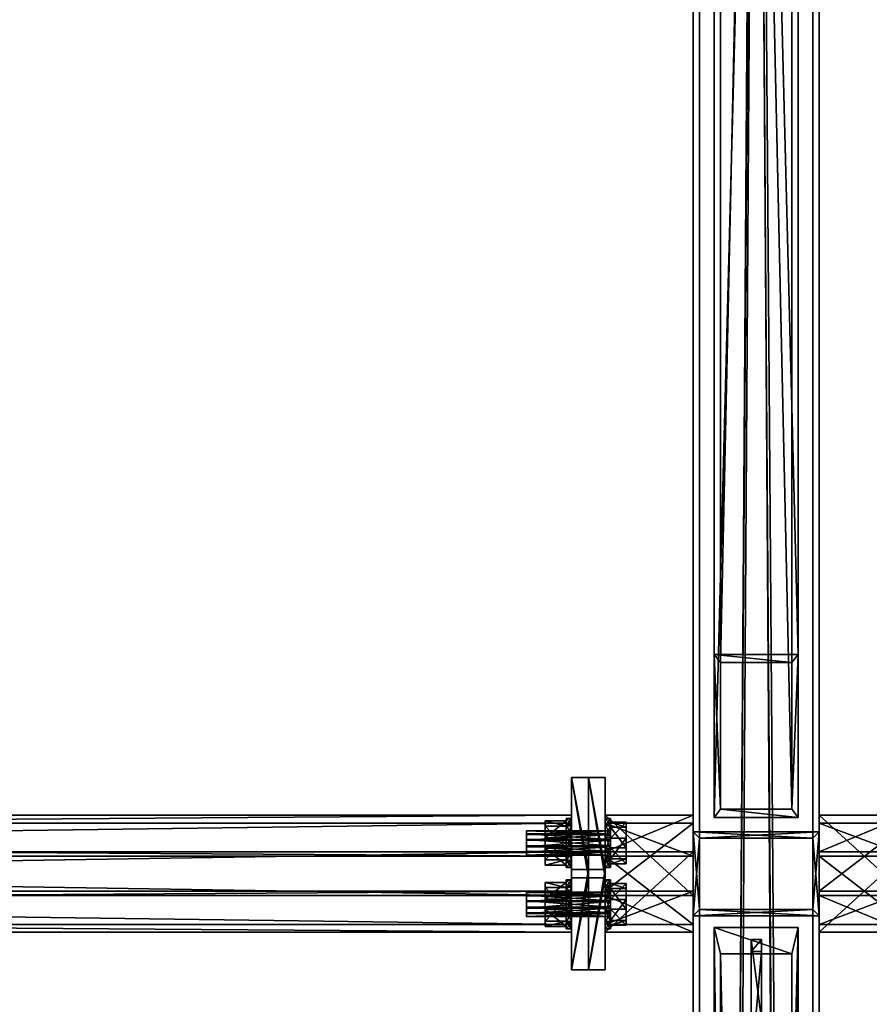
# Model space of a CAD drawing. Header units: millimetres. Extents: x 60485 to 71303, y 100 to 16900.
# Tile 339 of 656: x 68049 to 68454, y 3338 to 3807. Entities that reach past the tile are written whole.
import ezdxf

# ---------------------------------------------------------------- set-up
doc = ezdxf.new("R2010")
doc.units = ezdxf.units.MM
for name, color, linetype in [('1', 7, 'Continuous'), ('13', 7, 'Continuous'), ('3', 7, 'Continuous'), ('4', 7, 'Continuous'), ('6', 7, 'Continuous'), ('99', 7, 'Continuous')]:
    doc.layers.add(name, color=color, linetype=linetype)

msp = doc.modelspace()

# ---------------------------------------------------------------- meshes
at = {"layer": '1', "color": 7}
mesh = msp.add_polyface(dxfattribs=at)
corners = [(68397.5, 3318, 3995.53), (68397.5, 3287.3, 4095.94), (68402.5, 3287.3, 4095.94), (68402.5, 3318, 3995.53), (68397.5, 3306.43, 4101.8), (68402.5, 3306.43, 4101.8), (68397.5, 3362.89, 4019.71), (68402.5, 3362.89, 4019.71), (68397.5, 3368.74, 4000.59), (68402.5, 3368.74, 4000.59), (68397.5, 3330.49, 3988.89), (68402.5, 3330.49, 3988.89)]
mesh.append_faces([[corners[k] for k in face] for face in [(0, 2, 3, 3), (1, 5, 2, 2), (4, 7, 5, 5), (6, 9, 7, 7), (8, 11, 9, 9), (10, 3, 11, 11), (1, 6, 4, 4), (8, 0, 10, 10), (3, 9, 11, 11), (7, 2, 5, 5)]], dxfattribs={"vtx0": -1, "color": 7})
mesh.append_faces([[corners[k] for k in face] for face in [(6, 0, 8, 8), (9, 3, 7, 7)]], dxfattribs={"vtx0": -1, "vtx1": -1, "color": 7})
mesh.append_faces([[corners[k] for k in face] for face in [(6, 1, 0, 0), (7, 3, 2, 2)]], dxfattribs={"vtx0": -1, "vtx2": -1, "vtx3": -1, "color": 7})
mesh.append_faces([[corners[k] for k in face] for face in [(0, 1, 2, 2), (1, 4, 5, 5), (4, 6, 7, 7), (6, 8, 9, 9), (8, 10, 11, 11), (10, 0, 3, 3)]], dxfattribs={"vtx2": -1, "vtx3": -1, "color": 7})
at = {"layer": '13', "color": 7}
mesh = msp.add_polyface(dxfattribs=at)
corners = [(68290.5, 3416.37, 3914.68), (68290.5, 3413.27, 3914.57), (68330.5, 3413.27, 3914.57), (68290.5, 3410.53, 3916.03), (68330.5, 3410.53, 3916.03), (68290.5, 3408.88, 3918.66), (68330.5, 3408.88, 3918.66), (68290.5, 3408.77, 3921.76), (68330.5, 3408.77, 3921.76), (68290.5, 3410.23, 3924.51), (68330.5, 3410.23, 3924.51), (68290.5, 3412.86, 3926.15), (68330.5, 3412.86, 3926.15), (68290.5, 3419.01, 3916.32), (68290.5, 3420.46, 3919.07), (68290.5, 3420.36, 3922.17), (68290.5, 3418.71, 3924.8), (68299.5, 3412.15, 3909.73), (68299.5, 3404.13, 3917.21), (68309.5, 3404.13, 3917.21), (68309.5, 3412.15, 3909.73), (68299.5, 3406.6, 3927.9), (68309.5, 3406.6, 3927.9), (68299.5, 3417.09, 3931.1), (68309.5, 3417.09, 3931.1), (68299.5, 3422.64, 3912.93), (68309.5, 3422.64, 3912.93), (68309.5, 3418.13, 3908.94), (68309.5, 3411.92, 3908.72), (68312, 3411.92, 3908.72), (68309.5, 3406.43, 3911.64), (68312, 3406.43, 3911.64), (68309.5, 3403.14, 3916.91), (68312, 3403.14, 3916.91), (68309.5, 3402.93, 3923.11), (68312, 3402.93, 3923.11), (68309.5, 3405.84, 3928.6), (68312, 3405.84, 3928.6), (68309.5, 3411.11, 3931.89), (68312, 3411.11, 3931.89), (68312, 3417.32, 3932.11), (68309.5, 3423.39, 3912.23), (68309.5, 3426.31, 3917.72), (68309.5, 3422.8, 3929.19), (68309.5, 3417.32, 3932.11), (68312, 3422.8, 3929.19), (68312, 3426.31, 3917.72), (68312, 3423.39, 3912.23), (68312, 3418.13, 3908.94)]
mesh.append_faces([[corners[k] for k in face] for face in [(17, 19, 20, 20), (18, 22, 19, 19), (21, 24, 22, 22), (25, 18, 17, 17), (19, 26, 20, 20), (28, 31, 29, 29), (30, 33, 31, 31), (32, 35, 33, 33), (34, 37, 35, 35), (36, 39, 37, 37), (38, 40, 39, 39), (36, 44, 38, 38), (31, 48, 29, 29)]], dxfattribs={"vtx0": -1, "color": 7})
mesh.append_faces([[corners[k] for k in face] for face in [(1, 13, 3, 3), (3, 13, 5, 5), (5, 14, 7, 7), (7, 15, 9, 9), (9, 16, 11, 11), (18, 25, 21, 21), (22, 26, 19, 19), (28, 41, 30, 30), (30, 42, 32, 32), (32, 42, 34, 34), (34, 43, 36, 36), (39, 45, 37, 37), (37, 45, 35, 35), (35, 46, 33, 33), (33, 47, 31, 31)]], dxfattribs={"vtx0": -1, "vtx1": -1, "color": 7})
mesh.append_faces([[corners[k] for k in face] for face in [(0, 1, 2, 2), (1, 3, 4, 4), (3, 5, 6, 6), (5, 7, 8, 8), (7, 9, 10, 10), (9, 11, 12, 12), (17, 18, 19, 19), (18, 21, 22, 22), (21, 23, 24, 24), (27, 28, 29, 29), (28, 30, 31, 31), (30, 32, 33, 33), (32, 34, 35, 35), (34, 36, 37, 37), (36, 38, 39, 39)]], dxfattribs={"vtx2": -1, "vtx3": -1, "color": 7})
mesh = msp.add_polyface(dxfattribs=at)
corners = [(68290.5, 3420.36, 3922.17), (68290.5, 3420.46, 3919.07), (68330.5, 3420.46, 3919.07), (68290.5, 3419.01, 3916.32), (68330.5, 3419.01, 3916.32), (68290.5, 3416.37, 3914.68), (68330.5, 3416.37, 3914.68), (68290.5, 3412.86, 3926.15), (68290.5, 3415.97, 3926.26), (68330.5, 3415.97, 3926.26), (68290.5, 3418.71, 3924.8), (68330.5, 3418.71, 3924.8), (68330.5, 3420.36, 3922.17), (68290.5, 3413.27, 3914.57), (68290.5, 3408.88, 3918.66), (68290.5, 3408.77, 3921.76), (68290.5, 3410.23, 3924.51), (68299.5, 3425.11, 3923.62), (68299.5, 3422.64, 3912.93), (68309.5, 3422.64, 3912.93), (68309.5, 3425.11, 3923.62), (68299.5, 3412.15, 3909.73), (68309.5, 3412.15, 3909.73), (68299.5, 3417.09, 3931.1), (68309.5, 3417.09, 3931.1), (68299.5, 3406.6, 3927.9), (68309.5, 3406.6, 3927.9), (68309.5, 3426.09, 3923.92), (68309.5, 3426.31, 3917.72), (68312, 3426.31, 3917.72), (68312, 3426.09, 3923.92), (68309.5, 3423.39, 3912.23), (68312, 3423.39, 3912.23), (68309.5, 3418.13, 3908.94), (68312, 3418.13, 3908.94), (68312, 3411.92, 3908.72), (68309.5, 3411.11, 3931.89), (68309.5, 3417.32, 3932.11), (68312, 3417.32, 3932.11), (68309.5, 3422.8, 3929.19), (68312, 3422.8, 3929.19), (68309.5, 3411.92, 3908.72), (68309.5, 3406.43, 3911.64), (68309.5, 3402.93, 3923.11), (68309.5, 3405.84, 3928.6), (68312, 3411.11, 3931.89), (68312, 3402.93, 3923.11), (68312, 3403.14, 3916.91), (68312, 3406.43, 3911.64)]
mesh.append_faces([[corners[k] for k in face] for face in [(3, 13, 5, 5), (7, 10, 8, 8), (17, 19, 20, 20), (18, 22, 19, 19), (23, 20, 24, 24), (25, 17, 23, 23), (20, 26, 24, 24), (27, 29, 30, 30), (28, 32, 29, 29), (31, 34, 32, 32), (33, 35, 34, 34), (37, 40, 38, 38), (39, 30, 40, 40), (31, 41, 33, 33), (40, 45, 38, 38)]], dxfattribs={"vtx0": -1, "color": 7})
mesh.append_faces([[corners[k] for k in face] for face in [(14, 3, 1, 1), (15, 1, 0, 0), (16, 0, 10, 10), (25, 18, 17, 17), (26, 20, 19, 19), (42, 31, 28, 28), (43, 28, 27, 27), (43, 27, 39, 39), (44, 39, 37, 37), (46, 40, 30, 30), (46, 30, 29, 29), (47, 29, 32, 32), (48, 32, 34, 34)]], dxfattribs={"vtx0": -1, "vtx2": -1, "vtx3": -1, "color": 7})
mesh.append_faces([[corners[k] for k in face] for face in [(0, 1, 2, 2), (1, 3, 4, 4), (3, 5, 6, 6), (7, 8, 9, 9), (8, 10, 11, 11), (10, 0, 12, 12), (17, 18, 19, 19), (18, 21, 22, 22), (23, 17, 20, 20), (27, 28, 29, 29), (28, 31, 32, 32), (31, 33, 34, 34), (36, 37, 38, 38), (37, 39, 40, 40), (39, 27, 30, 30)]], dxfattribs={"vtx2": -1, "vtx3": -1, "color": 7})
mesh = msp.add_polyface(dxfattribs=at)
corners = [(68290.5, 3413.27, 3914.57), (68330.5, 3410.53, 3916.03), (68330.5, 3413.27, 3914.57), (68290.5, 3410.53, 3916.03), (68330.5, 3408.88, 3918.66), (68290.5, 3408.88, 3918.66), (68330.5, 3408.77, 3921.76), (68290.5, 3408.77, 3921.76), (68330.5, 3410.23, 3924.51), (68290.5, 3410.23, 3924.51), (68330.5, 3412.86, 3926.15), (68290.5, 3412.86, 3926.15), (68330.5, 3415.97, 3926.26), (68330.5, 3418.71, 3924.8), (68330.5, 3420.36, 3922.17), (68330.5, 3420.46, 3919.07), (68330.5, 3419.01, 3916.32), (68330.5, 3416.37, 3914.68), (68330.5, 3412.28, 3910.29), (68330.5, 3404.68, 3917.38), (68338, 3404.68, 3917.38), (68338, 3412.28, 3910.29), (68330.5, 3407.02, 3927.5), (68338, 3407.02, 3927.5), (68330.5, 3416.96, 3930.54), (68338, 3416.96, 3930.54), (68330.5, 3422.22, 3913.33), (68330.5, 3424.56, 3923.45), (68338, 3422.22, 3913.33), (68328, 3418.13, 3908.94), (68328, 3411.92, 3908.72), (68330.5, 3411.92, 3908.72), (68328, 3406.43, 3911.64), (68330.5, 3406.43, 3911.64), (68328, 3403.14, 3916.91), (68330.5, 3403.14, 3916.91), (68328, 3402.93, 3923.11), (68330.5, 3402.93, 3923.11), (68328, 3405.84, 3928.6), (68330.5, 3405.84, 3928.6), (68328, 3411.11, 3931.89), (68330.5, 3411.11, 3931.89), (68330.5, 3417.32, 3932.11), (68328, 3423.39, 3912.23), (68328, 3426.31, 3917.72), (68328, 3422.8, 3929.19), (68328, 3417.32, 3932.11), (68330.5, 3422.8, 3929.19), (68330.5, 3426.31, 3917.72), (68330.5, 3423.39, 3912.23), (68330.5, 3418.13, 3908.94)]
mesh.append_faces([[corners[k] for k in face] for face in [(0, 1, 2, 2), (3, 4, 1, 1), (5, 6, 4, 4), (7, 8, 6, 6), (9, 10, 8, 8), (11, 12, 10, 10), (1, 17, 2, 2), (18, 20, 21, 21), (19, 23, 20, 20), (22, 25, 23, 23), (26, 19, 18, 18), (20, 28, 21, 21), (30, 33, 31, 31), (32, 35, 33, 33), (34, 37, 35, 35), (36, 39, 37, 37), (38, 41, 39, 39), (40, 42, 41, 41), (38, 46, 40, 40), (33, 50, 31, 31)]], dxfattribs={"vtx0": -1, "color": 7})
mesh.append_faces([[corners[k] for k in face] for face in [(10, 13, 8, 8), (8, 14, 6, 6), (6, 15, 4, 4), (4, 16, 1, 1), (19, 27, 22, 22), (23, 28, 20, 20), (30, 43, 32, 32), (32, 44, 34, 34), (34, 44, 36, 36), (36, 45, 38, 38), (41, 47, 39, 39), (39, 47, 37, 37), (37, 48, 35, 35), (35, 49, 33, 33)]], dxfattribs={"vtx0": -1, "vtx1": -1, "color": 7})
mesh.append_faces([[corners[k] for k in face] for face in [(18, 19, 20, 20), (19, 22, 23, 23), (22, 24, 25, 25), (29, 30, 31, 31), (30, 32, 33, 33), (32, 34, 35, 35), (34, 36, 37, 37), (36, 38, 39, 39), (38, 40, 41, 41)]], dxfattribs={"vtx2": -1, "vtx3": -1, "color": 7})
mesh = msp.add_polyface(dxfattribs=at)
corners = [(68290.5, 3420.36, 3922.17), (68330.5, 3420.46, 3919.07), (68330.5, 3420.36, 3922.17), (68290.5, 3420.46, 3919.07), (68330.5, 3419.01, 3916.32), (68290.5, 3419.01, 3916.32), (68330.5, 3416.37, 3914.68), (68290.5, 3416.37, 3914.68), (68330.5, 3413.27, 3914.57), (68290.5, 3415.97, 3926.26), (68330.5, 3418.71, 3924.8), (68330.5, 3415.97, 3926.26), (68290.5, 3418.71, 3924.8), (68330.5, 3412.86, 3926.15), (68330.5, 3410.23, 3924.51), (68330.5, 3408.77, 3921.76), (68330.5, 3408.88, 3918.66), (68330.5, 3410.53, 3916.03), (68330.5, 3424.56, 3923.45), (68330.5, 3422.22, 3913.33), (68338, 3422.22, 3913.33), (68338, 3424.56, 3923.45), (68330.5, 3412.28, 3910.29), (68338, 3412.28, 3910.29), (68330.5, 3416.96, 3930.54), (68338, 3416.96, 3930.54), (68330.5, 3404.68, 3917.38), (68330.5, 3407.02, 3927.5), (68338, 3407.02, 3927.5), (68328, 3426.09, 3923.92), (68328, 3426.31, 3917.72), (68330.5, 3426.31, 3917.72), (68330.5, 3426.09, 3923.92), (68328, 3423.39, 3912.23), (68330.5, 3423.39, 3912.23), (68328, 3418.13, 3908.94), (68330.5, 3418.13, 3908.94), (68330.5, 3411.92, 3908.72), (68328, 3411.11, 3931.89), (68328, 3417.32, 3932.11), (68330.5, 3417.32, 3932.11), (68328, 3422.8, 3929.19), (68330.5, 3422.8, 3929.19), (68328, 3411.92, 3908.72), (68328, 3406.43, 3911.64), (68328, 3402.93, 3923.11), (68328, 3405.84, 3928.6), (68330.5, 3411.11, 3931.89), (68330.5, 3402.93, 3923.11), (68330.5, 3403.14, 3916.91), (68330.5, 3406.43, 3911.64)]
mesh.append_faces([[corners[k] for k in face] for face in [(0, 1, 2, 2), (3, 4, 1, 1), (5, 6, 4, 4), (7, 8, 6, 6), (9, 10, 11, 11), (12, 2, 10, 10), (10, 13, 11, 11), (18, 20, 21, 21), (19, 23, 20, 20), (24, 21, 25, 25), (27, 18, 24, 24), (21, 28, 25, 25), (29, 31, 32, 32), (30, 34, 31, 31), (33, 36, 34, 34), (35, 37, 36, 36), (39, 42, 40, 40), (41, 32, 42, 42), (33, 43, 35, 35), (42, 47, 40, 40)]], dxfattribs={"vtx0": -1, "color": 7})
mesh.append_faces([[corners[k] for k in face] for face in [(14, 10, 2, 2), (15, 2, 1, 1), (16, 1, 4, 4), (17, 4, 6, 6), (26, 19, 18, 18), (28, 21, 20, 20), (44, 33, 30, 30), (45, 30, 29, 29), (45, 29, 41, 41), (46, 41, 39, 39), (48, 42, 32, 32), (48, 32, 31, 31), (49, 31, 34, 34), (50, 34, 36, 36)]], dxfattribs={"vtx0": -1, "vtx2": -1, "vtx3": -1, "color": 7})
mesh.append_faces([[corners[k] for k in face] for face in [(18, 19, 20, 20), (19, 22, 23, 23), (24, 18, 21, 21), (29, 30, 31, 31), (30, 33, 34, 34), (33, 35, 36, 36), (38, 39, 40, 40), (39, 41, 42, 42), (41, 29, 32, 32)]], dxfattribs={"vtx2": -1, "vtx3": -1, "color": 7})
mesh = msp.add_polyface(dxfattribs=at)
corners = [(68290.5, 3387.14, 4010.31), (68290.5, 3384.03, 4010.2), (68330.5, 3384.03, 4010.2), (68290.5, 3381.29, 4011.66), (68330.5, 3381.29, 4011.66), (68290.5, 3379.64, 4014.29), (68330.5, 3379.64, 4014.29), (68290.5, 3379.54, 4017.39), (68330.5, 3379.54, 4017.39), (68290.5, 3380.99, 4020.14), (68330.5, 3380.99, 4020.14), (68290.5, 3383.63, 4021.78), (68330.5, 3383.63, 4021.78), (68290.5, 3391.23, 4014.7), (68290.5, 3391.12, 4017.8), (68290.5, 3389.47, 4020.43), (68290.5, 3386.73, 4021.89), (68299.5, 3382.91, 4005.36), (68299.5, 3374.89, 4012.84), (68309.5, 3374.89, 4012.84), (68309.5, 3382.91, 4005.36), (68299.5, 3377.36, 4023.53), (68309.5, 3377.36, 4023.53), (68299.5, 3387.85, 4026.73), (68309.5, 3387.85, 4026.73), (68299.5, 3393.4, 4008.56), (68299.5, 3395.87, 4019.25), (68309.5, 3393.4, 4008.56), (68309.5, 3388.89, 4004.57), (68309.5, 3382.68, 4004.35), (68312, 3382.68, 4004.35), (68309.5, 3377.2, 4007.27), (68312, 3377.2, 4007.27), (68309.5, 3373.91, 4012.54), (68312, 3373.91, 4012.54), (68309.5, 3373.69, 4018.74), (68312, 3373.69, 4018.74), (68309.5, 3376.61, 4024.23), (68312, 3376.61, 4024.23), (68309.5, 3381.87, 4027.52), (68312, 3381.87, 4027.52), (68312, 3388.08, 4027.74), (68309.5, 3394.16, 4007.86), (68309.5, 3396.86, 4019.55), (68309.5, 3393.57, 4024.82), (68312, 3396.86, 4019.55), (68312, 3397.07, 4013.35), (68312, 3394.16, 4007.86), (68312, 3388.89, 4004.57)]
mesh.append_faces([[corners[k] for k in face] for face in [(0, 3, 1, 1), (9, 16, 11, 11), (17, 19, 20, 20), (18, 22, 19, 19), (21, 24, 22, 22), (25, 18, 17, 17), (19, 27, 20, 20), (29, 32, 30, 30), (31, 34, 32, 32), (33, 36, 34, 34), (35, 38, 36, 36), (37, 40, 38, 38), (39, 41, 40, 40), (41, 38, 40, 40), (32, 48, 30, 30)]], dxfattribs={"vtx0": -1, "color": 7})
mesh.append_faces([[corners[k] for k in face] for face in [(3, 13, 5, 5), (5, 14, 7, 7), (7, 15, 9, 9), (18, 26, 21, 21), (22, 27, 19, 19), (29, 42, 31, 31), (31, 42, 33, 33), (33, 43, 35, 35), (35, 44, 37, 37), (37, 44, 39, 39), (38, 45, 36, 36), (36, 46, 34, 34), (34, 47, 32, 32)]], dxfattribs={"vtx0": -1, "vtx1": -1, "color": 7})
mesh.append_faces([[corners[k] for k in face] for face in [(0, 1, 2, 2), (1, 3, 4, 4), (3, 5, 6, 6), (5, 7, 8, 8), (7, 9, 10, 10), (9, 11, 12, 12), (17, 18, 19, 19), (18, 21, 22, 22), (21, 23, 24, 24), (28, 29, 30, 30), (29, 31, 32, 32), (31, 33, 34, 34), (33, 35, 36, 36), (35, 37, 38, 38), (37, 39, 40, 40)]], dxfattribs={"vtx2": -1, "vtx3": -1, "color": 7})
mesh = msp.add_polyface(dxfattribs=at)
corners = [(68290.5, 3391.12, 4017.8), (68290.5, 3391.23, 4014.7), (68330.5, 3391.23, 4014.7), (68290.5, 3389.77, 4011.95), (68330.5, 3389.77, 4011.95), (68290.5, 3387.14, 4010.31), (68330.5, 3387.14, 4010.31), (68290.5, 3383.63, 4021.78), (68290.5, 3386.73, 4021.89), (68330.5, 3386.73, 4021.89), (68290.5, 3389.47, 4020.43), (68330.5, 3389.47, 4020.43), (68330.5, 3391.12, 4017.8), (68290.5, 3381.29, 4011.66), (68290.5, 3379.64, 4014.29), (68290.5, 3379.54, 4017.39), (68290.5, 3380.99, 4020.14), (68299.5, 3395.87, 4019.25), (68299.5, 3393.4, 4008.56), (68309.5, 3393.4, 4008.56), (68309.5, 3395.87, 4019.25), (68299.5, 3382.91, 4005.36), (68309.5, 3382.91, 4005.36), (68299.5, 3387.85, 4026.73), (68309.5, 3387.85, 4026.73), (68299.5, 3374.89, 4012.84), (68299.5, 3377.36, 4023.53), (68309.5, 3377.36, 4023.53), (68309.5, 3396.86, 4019.55), (68309.5, 3397.07, 4013.35), (68312, 3397.07, 4013.35), (68312, 3396.86, 4019.55), (68309.5, 3394.16, 4007.86), (68312, 3394.16, 4007.86), (68309.5, 3388.89, 4004.57), (68312, 3388.89, 4004.57), (68312, 3382.68, 4004.35), (68309.5, 3381.87, 4027.52), (68309.5, 3388.08, 4027.74), (68312, 3388.08, 4027.74), (68309.5, 3393.57, 4024.82), (68312, 3393.57, 4024.82), (68309.5, 3382.68, 4004.35), (68309.5, 3373.91, 4012.54), (68309.5, 3373.69, 4018.74), (68312, 3376.61, 4024.23), (68312, 3373.69, 4018.74), (68312, 3373.91, 4012.54), (68312, 3377.2, 4007.27)]
mesh.append_faces([[corners[k] for k in face] for face in [(17, 19, 20, 20), (18, 22, 19, 19), (23, 20, 24, 24), (26, 17, 23, 23), (20, 27, 24, 24), (28, 30, 31, 31), (29, 33, 30, 30), (32, 35, 33, 33), (34, 36, 35, 35), (38, 41, 39, 39), (40, 31, 41, 41), (32, 42, 34, 34), (37, 40, 38, 38)]], dxfattribs={"vtx0": -1, "color": 7})
mesh.append_faces([[corners[k] for k in face] for face in [(13, 5, 3, 3), (13, 3, 1, 1), (14, 1, 0, 0), (15, 0, 10, 10), (16, 10, 8, 8), (25, 18, 17, 17), (27, 20, 19, 19), (43, 32, 29, 29), (43, 29, 28, 28), (44, 28, 40, 40), (45, 39, 41, 41), (45, 41, 31, 31), (46, 31, 30, 30), (47, 30, 33, 33), (48, 33, 35, 35)]], dxfattribs={"vtx0": -1, "vtx2": -1, "vtx3": -1, "color": 7})
mesh.append_faces([[corners[k] for k in face] for face in [(0, 1, 2, 2), (1, 3, 4, 4), (3, 5, 6, 6), (7, 8, 9, 9), (8, 10, 11, 11), (10, 0, 12, 12), (17, 18, 19, 19), (18, 21, 22, 22), (23, 17, 20, 20), (28, 29, 30, 30), (29, 32, 33, 33), (32, 34, 35, 35), (37, 38, 39, 39), (38, 40, 41, 41), (40, 28, 31, 31)]], dxfattribs={"vtx2": -1, "vtx3": -1, "color": 7})
mesh = msp.add_polyface(dxfattribs=at)
corners = [(68290.5, 3384.03, 4010.2), (68330.5, 3381.29, 4011.66), (68330.5, 3384.03, 4010.2), (68290.5, 3381.29, 4011.66), (68330.5, 3379.64, 4014.29), (68290.5, 3379.64, 4014.29), (68330.5, 3379.54, 4017.39), (68290.5, 3379.54, 4017.39), (68330.5, 3380.99, 4020.14), (68290.5, 3380.99, 4020.14), (68330.5, 3383.63, 4021.78), (68290.5, 3383.63, 4021.78), (68330.5, 3386.73, 4021.89), (68330.5, 3389.47, 4020.43), (68330.5, 3391.12, 4017.8), (68330.5, 3391.23, 4014.7), (68330.5, 3389.77, 4011.95), (68330.5, 3383.04, 4005.92), (68330.5, 3375.44, 4013.01), (68338, 3375.44, 4013.01), (68338, 3383.04, 4005.92), (68330.5, 3377.78, 4023.13), (68338, 3377.78, 4023.13), (68330.5, 3387.72, 4026.17), (68338, 3387.72, 4026.17), (68330.5, 3392.98, 4008.96), (68338, 3392.98, 4008.96), (68328, 3388.89, 4004.57), (68328, 3382.68, 4004.35), (68330.5, 3382.68, 4004.35), (68328, 3377.2, 4007.27), (68330.5, 3377.2, 4007.27), (68328, 3373.91, 4012.54), (68330.5, 3373.91, 4012.54), (68328, 3373.69, 4018.74), (68330.5, 3373.69, 4018.74), (68328, 3376.61, 4024.23), (68330.5, 3376.61, 4024.23), (68328, 3381.87, 4027.52), (68330.5, 3381.87, 4027.52), (68330.5, 3388.08, 4027.74), (68328, 3394.16, 4007.86), (68328, 3396.86, 4019.55), (68328, 3393.57, 4024.82), (68330.5, 3396.86, 4019.55), (68330.5, 3397.07, 4013.35), (68330.5, 3394.16, 4007.86), (68330.5, 3388.89, 4004.57)]
mesh.append_faces([[corners[k] for k in face] for face in [(0, 1, 2, 2), (3, 4, 1, 1), (5, 6, 4, 4), (7, 8, 6, 6), (9, 10, 8, 8), (11, 12, 10, 10), (17, 19, 20, 20), (18, 22, 19, 19), (21, 24, 22, 22), (25, 18, 17, 17), (19, 26, 20, 20), (28, 31, 29, 29), (30, 33, 31, 31), (32, 35, 33, 33), (34, 37, 35, 35), (36, 39, 37, 37), (38, 40, 39, 39), (40, 37, 39, 39), (31, 47, 29, 29)]], dxfattribs={"vtx0": -1, "color": 7})
mesh.append_faces([[corners[k] for k in face] for face in [(10, 13, 8, 8), (8, 13, 6, 6), (6, 14, 4, 4), (4, 15, 1, 1), (1, 16, 2, 2), (18, 25, 21, 21), (22, 26, 19, 19), (28, 41, 30, 30), (30, 41, 32, 32), (32, 42, 34, 34), (34, 43, 36, 36), (36, 43, 38, 38), (37, 44, 35, 35), (35, 45, 33, 33), (33, 46, 31, 31)]], dxfattribs={"vtx0": -1, "vtx1": -1, "color": 7})
mesh.append_faces([[corners[k] for k in face] for face in [(17, 18, 19, 19), (18, 21, 22, 22), (21, 23, 24, 24), (27, 28, 29, 29), (28, 30, 31, 31), (30, 32, 33, 33), (32, 34, 35, 35), (34, 36, 37, 37), (36, 38, 39, 39)]], dxfattribs={"vtx2": -1, "vtx3": -1, "color": 7})
mesh = msp.add_polyface(dxfattribs=at)
corners = [(68290.5, 3391.12, 4017.8), (68330.5, 3391.23, 4014.7), (68330.5, 3391.12, 4017.8), (68290.5, 3391.23, 4014.7), (68330.5, 3389.77, 4011.95), (68290.5, 3389.77, 4011.95), (68330.5, 3387.14, 4010.31), (68290.5, 3387.14, 4010.31), (68330.5, 3384.03, 4010.2), (68290.5, 3386.73, 4021.89), (68330.5, 3389.47, 4020.43), (68330.5, 3386.73, 4021.89), (68290.5, 3389.47, 4020.43), (68330.5, 3383.63, 4021.78), (68330.5, 3379.54, 4017.39), (68330.5, 3379.64, 4014.29), (68330.5, 3381.29, 4011.66), (68330.5, 3395.32, 4019.08), (68330.5, 3392.98, 4008.96), (68338, 3392.98, 4008.96), (68338, 3395.32, 4019.08), (68330.5, 3383.04, 4005.92), (68338, 3383.04, 4005.92), (68330.5, 3387.72, 4026.17), (68338, 3387.72, 4026.17), (68330.5, 3377.78, 4023.13), (68338, 3377.78, 4023.13), (68328, 3396.86, 4019.55), (68328, 3397.07, 4013.35), (68330.5, 3397.07, 4013.35), (68330.5, 3396.86, 4019.55), (68328, 3394.16, 4007.86), (68330.5, 3394.16, 4007.86), (68328, 3388.89, 4004.57), (68330.5, 3388.89, 4004.57), (68330.5, 3382.68, 4004.35), (68328, 3381.87, 4027.52), (68328, 3388.08, 4027.74), (68330.5, 3388.08, 4027.74), (68328, 3393.57, 4024.82), (68330.5, 3393.57, 4024.82), (68328, 3382.68, 4004.35), (68328, 3373.91, 4012.54), (68328, 3373.69, 4018.74), (68330.5, 3376.61, 4024.23), (68330.5, 3373.69, 4018.74), (68330.5, 3373.91, 4012.54), (68330.5, 3377.2, 4007.27)]
mesh.append_faces([[corners[k] for k in face] for face in [(0, 1, 2, 2), (3, 4, 1, 1), (5, 6, 4, 4), (7, 8, 6, 6), (9, 10, 11, 11), (12, 2, 10, 10), (10, 13, 11, 11), (8, 4, 6, 6), (17, 19, 20, 20), (18, 22, 19, 19), (23, 20, 24, 24), (25, 17, 23, 23), (20, 26, 24, 24), (27, 29, 30, 30), (28, 32, 29, 29), (31, 34, 32, 32), (33, 35, 34, 34), (37, 40, 38, 38), (39, 30, 40, 40), (31, 41, 33, 33), (36, 39, 37, 37)]], dxfattribs={"vtx0": -1, "color": 7})
mesh.append_faces([[corners[k] for k in face] for face in [(14, 10, 2, 2), (15, 2, 1, 1), (16, 1, 4, 4), (25, 18, 17, 17), (26, 20, 19, 19), (42, 31, 28, 28), (42, 28, 27, 27), (43, 27, 39, 39), (44, 38, 40, 40), (44, 40, 30, 30), (45, 30, 29, 29), (46, 29, 32, 32), (47, 32, 34, 34)]], dxfattribs={"vtx0": -1, "vtx2": -1, "vtx3": -1, "color": 7})
mesh.append_faces([[corners[k] for k in face] for face in [(17, 18, 19, 19), (18, 21, 22, 22), (23, 17, 20, 20), (27, 28, 29, 29), (28, 31, 32, 32), (31, 33, 34, 34), (36, 37, 38, 38), (37, 39, 40, 40), (39, 27, 30, 30)]], dxfattribs={"vtx2": -1, "vtx3": -1, "color": 7})
at = {"layer": '3', "color": 91}
mesh = msp.add_polyface(dxfattribs=at)
corners = [(68370, 8485, 5564.7), (68430, 8485, 5564.7), (68430, 145.04, 3014.92), (68370, 145.04, 3014.92), (68370, 271.84, 2970.03), (68430, 271.84, 2970.03), (68430, 8485, 5481.04), (68370, 8485, 5481.04), (68370, 145.04, 2970.03), (68427, 8485, 5484.18), (68373, 8485, 5484.18), (68373, 8485, 5561.56), (68427, 8485, 5561.56), (68373, 145.04, 3011.78), (68427, 145.04, 3011.78), (68373, 261.58, 2970.03), (68373, 145.04, 2970.03), (68427, 261.58, 2970.03), (68427, 145.04, 2970.03), (68430, 145.04, 2970.03)]
mesh.append_faces([[corners[k] for k in face] for face in [(0, 2, 3, 3), (4, 6, 7, 7), (4, 3, 8, 8), (0, 4, 7, 7), (12, 13, 14, 14), (15, 11, 10, 10), (13, 15, 16, 16), (17, 10, 9, 9), (17, 14, 18, 18), (12, 17, 9, 9), (8, 13, 16, 16), (18, 2, 19, 19), (5, 1, 6, 6), (2, 5, 19, 19), (5, 18, 19, 19), (15, 8, 16, 16)]], dxfattribs={"vtx0": -1, "color": 91})
mesh.append_faces([[corners[k] for k in face] for face in [(3, 4, 0, 0), (0, 11, 1, 1), (11, 7, 10, 10), (10, 7, 9, 9), (1, 12, 6, 6), (12, 1, 11, 11), (6, 9, 7, 7), (11, 15, 13, 13), (14, 17, 12, 12), (2, 14, 3, 3), (3, 13, 8, 8), (1, 5, 2, 2), (18, 5, 17, 17), (17, 5, 15, 15), (8, 15, 4, 4), (4, 15, 5, 5)]], dxfattribs={"vtx0": -1, "vtx1": -1, "color": 91})
mesh.append_faces([[corners[k] for k in face] for face in [(11, 0, 7, 7), (6, 12, 9, 9), (2, 18, 14, 14), (3, 14, 13, 13)]], dxfattribs={"vtx0": -1, "vtx2": -1, "vtx3": -1, "color": 91})
mesh.append_faces([[corners[k] for k in face] for face in [(0, 1, 2, 2), (4, 5, 6, 6), (12, 11, 13, 13), (17, 15, 10, 10)]], dxfattribs={"vtx2": -1, "vtx3": -1, "color": 91})
at = {"layer": '4', "color": 171}
mesh = msp.add_polyface(dxfattribs=at)
corners = [(68383, 4956.57, 3030.03), (68417, 4956.57, 3030.03), (68417, 3430.71, 3935.79), (68383, 3430.71, 3935.79), (68417, 5062.36, 3030.03), (68417, 3500.54, 3957.14), (68383, 5062.36, 3030.03), (68383, 3500.54, 3957.14), (68380, 4950.69, 3030.03), (68380, 5068.23, 3030.03), (68380, 3504.41, 3958.33), (68380, 3426.83, 3934.61), (68420, 5068.23, 3030.03), (68420, 3504.41, 3958.33), (68420, 4950.69, 3030.03), (68420, 3426.83, 3934.61)]
mesh.append_faces([[corners[k] for k in face] for face in [(0, 2, 3, 3), (1, 5, 2, 2), (4, 7, 5, 5), (6, 3, 7, 7), (8, 10, 11, 11), (9, 13, 10, 10), (12, 15, 13, 13), (14, 11, 15, 15)]], dxfattribs={"vtx0": -1, "color": 171})
mesh.append_faces([[corners[k] for k in face] for face in [(9, 6, 12, 12), (6, 8, 0, 0), (0, 8, 1, 1), (12, 4, 14, 14), (4, 12, 6, 6), (14, 1, 8, 8), (11, 3, 15, 15), (3, 10, 7, 7), (7, 10, 5, 5), (15, 2, 13, 13), (2, 15, 3, 3), (13, 5, 10, 10)]], dxfattribs={"vtx0": -1, "vtx1": -1, "color": 171})
mesh.append_faces([[corners[k] for k in face] for face in [(6, 9, 8, 8), (14, 4, 1, 1), (3, 11, 10, 10), (13, 2, 5, 5)]], dxfattribs={"vtx0": -1, "vtx2": -1, "vtx3": -1, "color": 171})
mesh.append_faces([[corners[k] for k in face] for face in [(0, 1, 2, 2), (1, 4, 5, 5), (4, 6, 7, 7), (6, 0, 3, 3), (8, 9, 10, 10), (9, 12, 13, 13), (12, 14, 15, 15), (14, 8, 11, 11)]], dxfattribs={"vtx2": -1, "vtx3": -1, "color": 171})
mesh = msp.add_polyface(dxfattribs=at)
corners = [(68312, 3424.15, 3947.38), (68312, 3391.64, 3937.44), (65888, 3391.64, 3937.44), (65888, 3424.15, 3947.38), (68312, 3375.85, 3989.08), (65888, 3375.85, 3989.08), (68312, 3408.36, 3999.02), (65888, 3408.36, 3999.02), (68312, 3427.9, 3945.39), (68312, 3410.35, 4002.77), (65888, 3410.35, 4002.77), (65888, 3427.9, 3945.39), (68312, 3372.1, 3991.07), (65888, 3372.1, 3991.07), (68312, 3389.65, 3933.69), (65888, 3389.65, 3933.69)]
mesh.append_faces([[corners[k] for k in face] for face in [(0, 2, 3, 3), (1, 5, 2, 2), (4, 7, 5, 5), (6, 3, 7, 7), (8, 10, 11, 11), (9, 13, 10, 10), (12, 15, 13, 13), (14, 11, 15, 15)]], dxfattribs={"vtx0": -1, "color": 171})
mesh.append_faces([[corners[k] for k in face] for face in [(9, 6, 12, 12), (6, 8, 0, 0), (0, 8, 1, 1), (12, 4, 14, 14), (4, 12, 6, 6), (14, 1, 8, 8), (11, 3, 15, 15), (3, 10, 7, 7), (7, 10, 5, 5), (15, 2, 13, 13), (2, 15, 3, 3)]], dxfattribs={"vtx0": -1, "vtx1": -1, "color": 171})
mesh.append_faces([[corners[k] for k in face] for face in [(6, 9, 8, 8), (14, 4, 1, 1), (3, 11, 10, 10), (5, 10, 13, 13), (13, 2, 5, 5)]], dxfattribs={"vtx0": -1, "vtx2": -1, "vtx3": -1, "color": 171})
mesh.append_faces([[corners[k] for k in face] for face in [(0, 1, 2, 2), (1, 4, 5, 5), (4, 6, 7, 7), (6, 0, 3, 3), (8, 9, 10, 10), (9, 12, 13, 13), (12, 14, 15, 15), (14, 8, 11, 11)]], dxfattribs={"vtx2": -1, "vtx3": -1, "color": 171})
mesh = msp.add_polyface(dxfattribs=at)
corners = [(68370, 3424.15, 3947.38), (68370, 3391.64, 3937.44), (68328, 3391.64, 3937.44), (68328, 3424.15, 3947.38), (68370, 3375.85, 3989.08), (68328, 3375.85, 3989.08), (68370, 3408.36, 3999.02), (68328, 3408.36, 3999.02), (68370, 3427.9, 3945.39), (68370, 3410.35, 4002.77), (68328, 3410.35, 4002.77), (68328, 3427.9, 3945.39), (68370, 3372.1, 3991.07), (68328, 3372.1, 3991.07), (68370, 3389.65, 3933.69), (68328, 3389.65, 3933.69)]
mesh.append_faces([[corners[k] for k in face] for face in [(0, 2, 3, 3), (1, 5, 2, 2), (4, 7, 5, 5), (6, 3, 7, 7), (8, 10, 11, 11), (9, 13, 10, 10), (12, 15, 13, 13), (14, 11, 15, 15)]], dxfattribs={"vtx0": -1, "color": 171})
mesh.append_faces([[corners[k] for k in face] for face in [(8, 6, 9, 9), (6, 8, 0, 0), (0, 8, 1, 1), (12, 4, 14, 14), (4, 9, 6, 6), (14, 1, 8, 8), (11, 3, 15, 15), (3, 10, 7, 7), (7, 10, 5, 5), (15, 2, 13, 13), (2, 15, 3, 3), (13, 5, 10, 10)]], dxfattribs={"vtx0": -1, "vtx1": -1, "color": 171})
mesh.append_faces([[corners[k] for k in face] for face in [(4, 12, 9, 9), (14, 4, 1, 1), (3, 11, 10, 10), (13, 2, 5, 5)]], dxfattribs={"vtx0": -1, "vtx2": -1, "vtx3": -1, "color": 171})
mesh.append_faces([[corners[k] for k in face] for face in [(0, 1, 2, 2), (1, 4, 5, 5), (4, 6, 7, 7), (6, 0, 3, 3), (8, 9, 10, 10), (9, 12, 13, 13), (12, 14, 15, 15), (14, 8, 11, 11)]], dxfattribs={"vtx2": -1, "vtx3": -1, "color": 171})
mesh = msp.add_polyface(dxfattribs=at)
corners = [(68472, 3424.15, 3947.38), (68472, 3391.64, 3937.44), (68430, 3391.64, 3937.44), (68430, 3424.15, 3947.38), (68472, 3375.85, 3989.08), (68430, 3375.85, 3989.08), (68472, 3408.36, 3999.02), (68430, 3408.36, 3999.02), (68472, 3427.9, 3945.39), (68472, 3410.35, 4002.77), (68430, 3410.35, 4002.77), (68430, 3427.9, 3945.39), (68472, 3372.1, 3991.07), (68430, 3372.1, 3991.07), (68472, 3389.65, 3933.69), (68430, 3389.65, 3933.69)]
mesh.append_faces([[corners[k] for k in face] for face in [(0, 2, 3, 3), (1, 5, 2, 2), (4, 7, 5, 5), (6, 3, 7, 7), (8, 10, 11, 11), (9, 13, 10, 10), (12, 15, 13, 13), (14, 11, 15, 15)]], dxfattribs={"vtx0": -1, "color": 171})
mesh.append_faces([[corners[k] for k in face] for face in [(9, 6, 12, 12), (6, 8, 0, 0), (0, 8, 1, 1), (12, 4, 14, 14), (4, 12, 6, 6), (14, 1, 8, 8), (11, 3, 15, 15), (3, 10, 7, 7), (7, 10, 5, 5), (15, 2, 13, 13), (2, 15, 3, 3), (13, 5, 10, 10)]], dxfattribs={"vtx0": -1, "vtx1": -1, "color": 171})
mesh.append_faces([[corners[k] for k in face] for face in [(6, 9, 8, 8), (14, 4, 1, 1), (3, 11, 10, 10), (13, 2, 5, 5)]], dxfattribs={"vtx0": -1, "vtx2": -1, "vtx3": -1, "color": 171})
mesh.append_faces([[corners[k] for k in face] for face in [(0, 1, 2, 2), (1, 4, 5, 5), (4, 6, 7, 7), (6, 0, 3, 3), (8, 9, 10, 10), (9, 12, 13, 13), (12, 14, 15, 15), (14, 8, 11, 11)]], dxfattribs={"vtx2": -1, "vtx3": -1, "color": 171})
mesh = msp.add_polyface(dxfattribs=at)
corners = [(68427, 3417, 3931.6), (68427, 3383, 3921.21), (68427, 3383, 3030.03), (68427, 3417, 3030.03), (68373, 3383, 3921.21), (68373, 3383, 3030.03), (68373, 3417, 3931.6), (68373, 3417, 3030.03), (68430, 3420, 3932.52), (68370, 3420, 3932.52), (68370, 3420, 3030.03), (68430, 3420, 3030.03), (68370, 3380, 3920.29), (68370, 3380, 3030.03), (68430, 3380, 3920.29), (68430, 3380, 3030.03)]
mesh.append_faces([[corners[k] for k in face] for face in [(0, 2, 3, 3), (1, 5, 2, 2), (4, 7, 5, 5), (6, 3, 7, 7), (8, 10, 11, 11), (9, 13, 10, 10), (12, 15, 13, 13), (14, 11, 15, 15)]], dxfattribs={"vtx0": -1, "color": 171})
mesh.append_faces([[corners[k] for k in face] for face in [(9, 6, 12, 12), (6, 8, 0, 0), (0, 8, 1, 1), (12, 4, 14, 14), (4, 12, 6, 6), (14, 1, 8, 8), (11, 3, 15, 15), (3, 10, 7, 7), (7, 10, 5, 5), (15, 2, 13, 13), (2, 15, 3, 3), (13, 5, 10, 10)]], dxfattribs={"vtx0": -1, "vtx1": -1, "color": 171})
mesh.append_faces([[corners[k] for k in face] for face in [(6, 9, 8, 8), (14, 4, 1, 1), (3, 11, 10, 10), (13, 2, 5, 5)]], dxfattribs={"vtx0": -1, "vtx2": -1, "vtx3": -1, "color": 171})
mesh.append_faces([[corners[k] for k in face] for face in [(0, 1, 2, 2), (1, 4, 5, 5), (4, 6, 7, 7), (6, 0, 3, 3), (8, 9, 10, 10), (9, 12, 13, 13), (12, 14, 15, 15), (14, 8, 11, 11)]], dxfattribs={"vtx2": -1, "vtx3": -1, "color": 171})
mesh = msp.add_polyface(dxfattribs=at)
corners = [(68383, 3361.91, 3914.76), (68417, 3361.91, 3914.76), (68417, 1845.03, 3030.03), (68383, 1845.03, 3030.03), (68417, 3136.66, 3845.89), (68417, 1737.85, 3030.03), (68383, 3136.66, 3845.89), (68383, 1737.85, 3030.03), (68380, 3374.43, 3918.59), (68380, 3124.15, 3842.07), (68380, 1731.89, 3030.03), (68380, 1850.98, 3030.03), (68420, 3124.15, 3842.07), (68420, 1731.89, 3030.03), (68420, 3374.43, 3918.59), (68420, 1850.98, 3030.03)]
mesh.append_faces([[corners[k] for k in face] for face in [(0, 2, 3, 3), (1, 5, 2, 2), (4, 7, 5, 5), (6, 3, 7, 7), (8, 10, 11, 11), (9, 13, 10, 10), (12, 15, 13, 13), (14, 11, 15, 15)]], dxfattribs={"vtx0": -1, "color": 171})
mesh.append_faces([[corners[k] for k in face] for face in [(9, 6, 12, 12), (6, 8, 0, 0), (0, 8, 1, 1), (12, 4, 14, 14), (4, 12, 6, 6), (14, 1, 8, 8), (11, 3, 15, 15), (3, 10, 7, 7), (7, 10, 5, 5), (15, 2, 13, 13), (2, 15, 3, 3), (13, 5, 10, 10)]], dxfattribs={"vtx0": -1, "vtx1": -1, "color": 171})
mesh.append_faces([[corners[k] for k in face] for face in [(6, 9, 8, 8), (14, 4, 1, 1), (3, 11, 10, 10), (13, 2, 5, 5)]], dxfattribs={"vtx0": -1, "vtx2": -1, "vtx3": -1, "color": 171})
mesh.append_faces([[corners[k] for k in face] for face in [(0, 1, 2, 2), (1, 4, 5, 5), (4, 6, 7, 7), (6, 0, 3, 3), (8, 9, 10, 10), (9, 12, 13, 13), (12, 14, 15, 15), (14, 8, 11, 11)]], dxfattribs={"vtx2": -1, "vtx3": -1, "color": 171})
at = {"layer": '6', "color": 2}
mesh = msp.add_polyface(dxfattribs=at)
corners = [(68373, 8445, 2973.03), (68427, 8445, 2973.03), (68427, 281.65, 2973.03), (68373, 281.65, 2973.03), (68427, 8445, 3027.03), (68427, 458.28, 3027.03), (68373, 8445, 3027.03), (68373, 458.28, 3027.03), (68370, 8445, 2970.03), (68370, 8445, 3030.03), (68370, 468.09, 3030.03), (68370, 271.84, 2970.03), (68430, 8445, 3030.03), (68430, 468.09, 3030.03), (68430, 8445, 2970.03), (68430, 271.84, 2970.03)]
mesh.append_faces([[corners[k] for k in face] for face in [(0, 2, 3, 3), (1, 5, 2, 2), (4, 7, 5, 5), (6, 3, 7, 7), (8, 10, 11, 11), (9, 13, 10, 10), (12, 15, 13, 13), (14, 11, 15, 15)]], dxfattribs={"vtx0": -1, "color": 2})
mesh.append_faces([[corners[k] for k in face] for face in [(9, 6, 12, 12), (6, 8, 0, 0), (0, 8, 1, 1), (12, 4, 14, 14), (4, 12, 6, 6), (14, 1, 8, 8), (11, 3, 15, 15), (3, 10, 7, 7), (7, 10, 5, 5), (15, 2, 13, 13), (2, 15, 3, 3), (13, 5, 10, 10)]], dxfattribs={"vtx0": -1, "vtx1": -1, "color": 2})
mesh.append_faces([[corners[k] for k in face] for face in [(6, 9, 8, 8), (14, 4, 1, 1), (3, 11, 10, 10), (13, 2, 5, 5)]], dxfattribs={"vtx0": -1, "vtx2": -1, "vtx3": -1, "color": 2})
mesh.append_faces([[corners[k] for k in face] for face in [(0, 1, 2, 2), (1, 4, 5, 5), (4, 6, 7, 7), (6, 0, 3, 3), (8, 9, 10, 10), (9, 12, 13, 13), (12, 14, 15, 15), (14, 8, 11, 11)]], dxfattribs={"vtx2": -1, "vtx3": -1, "color": 2})
at = {"layer": '99', "color": 7}
mesh = msp.add_polyface(dxfattribs=at)
corners = [(68312, 3401.98, 4047.26), (68312, 3354.16, 4032.64), (68312, 3398.02, 3889.2), (68312, 3445.84, 3903.82), (68320, 3354.16, 4032.64), (68320, 3398.02, 3889.2), (68320, 3401.98, 4047.26), (68320, 3445.84, 3903.82)]
mesh.append_faces([[corners[k] for k in face] for face in [(0, 2, 3, 3), (1, 5, 2, 2), (4, 7, 5, 5), (6, 3, 7, 7), (1, 6, 4, 4), (3, 5, 7, 7)]], dxfattribs={"vtx0": -1, "color": 7})
mesh.append_faces([[corners[k] for k in face] for face in [(0, 1, 2, 2), (1, 4, 5, 5), (4, 6, 7, 7), (6, 0, 3, 3), (1, 0, 6, 6), (3, 2, 5, 5)]], dxfattribs={"vtx2": -1, "vtx3": -1, "color": 7})
mesh = msp.add_polyface(dxfattribs=at)
corners = [(68320, 3401.98, 4047.26), (68320, 3354.16, 4032.64), (68320, 3398.02, 3889.2), (68320, 3445.84, 3903.82), (68328, 3354.16, 4032.64), (68328, 3398.02, 3889.2), (68328, 3401.98, 4047.26), (68328, 3445.84, 3903.82)]
mesh.append_faces([[corners[k] for k in face] for face in [(0, 2, 3, 3), (1, 5, 2, 2), (4, 7, 5, 5), (6, 3, 7, 7), (1, 6, 4, 4), (3, 5, 7, 7)]], dxfattribs={"vtx0": -1, "color": 7})
mesh.append_faces([[corners[k] for k in face] for face in [(0, 1, 2, 2), (1, 4, 5, 5), (4, 6, 7, 7), (6, 0, 3, 3), (1, 0, 6, 6), (3, 2, 5, 5)]], dxfattribs={"vtx2": -1, "vtx3": -1, "color": 7})

doc.saveas('drawing.dxf')
